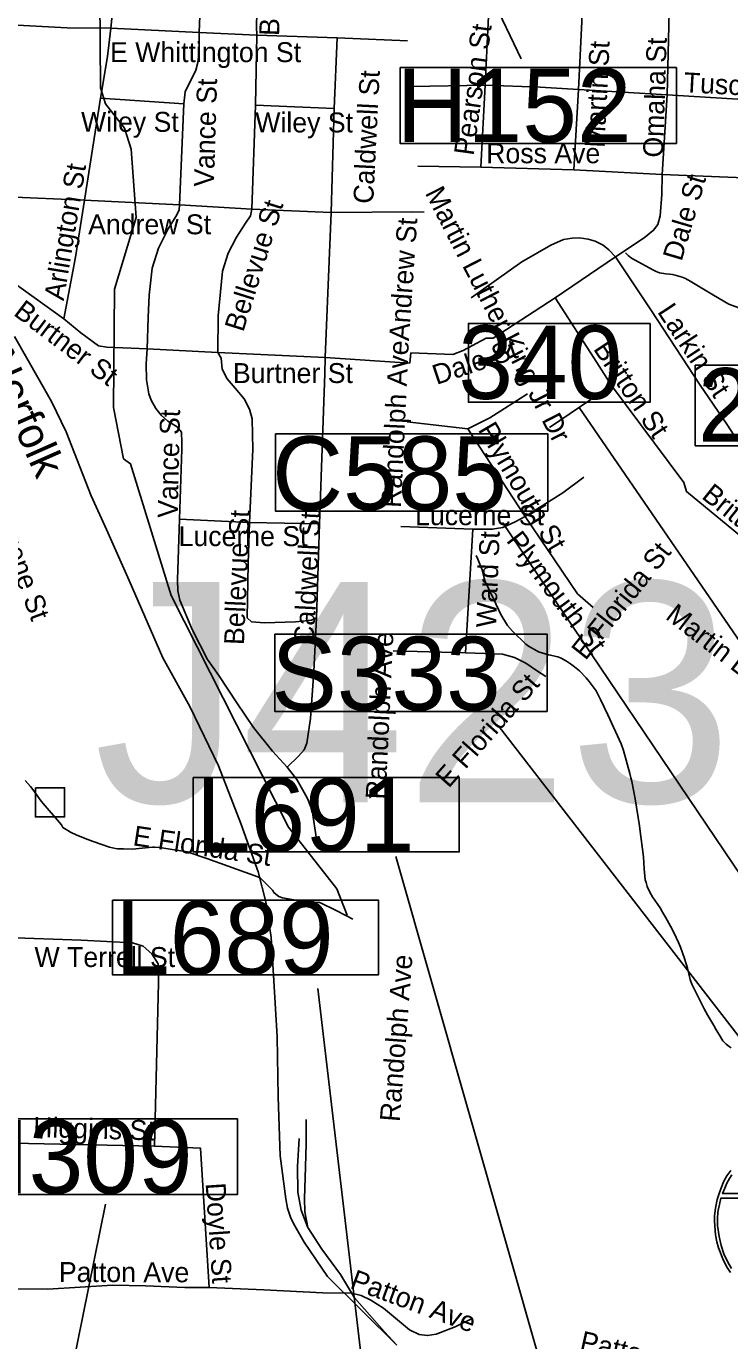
# Model space of a CAD drawing. Extents: x 1662474 to 1856135, y 779280 to 917889.
# Drawn here: x 1766168 to 1769521, y 834969 to 841234 of the extents above; entities that cross this region are included whole.
import ezdxf

# ---------------------------------------------------------------- set-up
doc = ezdxf.new("R2010")
doc.units = 0
for name, color, linetype in [('Exist Hydrographic Misc Water Feature', 7, 'Continuous'), ('Exist Railroad Mainline', 7, 'Continuous'), ('Exist Railroad Mainline Label', 7, 'Continuous'), ('Exist Railroad Siding', 7, 'Continuous'), ('Exist Road Non-System Structure Non-Sys NCDOT Number Label', 7, 'Continuous'), ('Exist Road Non-System Structure Non-Sys Other Attributed CELL', 7, 'Continuous'), ('Exist Road Non-System Structure Non-Sys Other Number Label', 7, 'Continuous'), ('Exist Road Non-System Type 51', 7, 'Continuous'), ('Exist Road Non-System Type 51 Label', 7, 'Continuous'), ('Exist Road Primary Interstate Shield CELL', 7, 'Continuous'), ('Exist Road Primary Interstate Structure Cantilever Sign Number Label', 7, 'Continuous'), ('Exist Road Primary Interstate Structure Culvert Number Label', 7, 'Continuous'), ('Exist Road Primary Interstate Structure Ovrhead Sign CELL', 7, 'Continuous'), ('Exist Road Primary Interstate Structure Standard Bridge Number Label', 7, 'Continuous'), ('Exist Road Primary US Structure Standard Bridge Number Label', 7, 'Continuous')]:
    doc.layers.add(name, color=color, linetype=linetype)

msp = doc.modelspace()

# ---------------------------------------------------------------- linework, layer by layer
at = {"layer": 'Exist Hydrographic Misc Water Feature'}
for points in [[(1767697, 836997.4), (1767648, 837123.1), (1767417.1, 837416.7), (1766859, 838521), (1766665, 839148.7), (1766630.9, 839172.3), (1766583, 839416.2), (1766588.1, 839980.6), (1766691, 840323.2), (1766668.1, 840648.6), (1766636.1, 840747.7), (1766545, 840864.5), (1766521, 840940.5), (1766513, 842017.3), (1766383, 842476.1), (1766326, 842575.8)], [(1769024.7, 840154.2), (1769036.6, 840142.1), (1769052.4, 840128), (1769066.3, 840119.9), (1769158, 840071.1), (1769170.1, 840065), (1769185.9, 840058.9), (1769215.8, 840054.7), (1769233.9, 840052.5), (1769247.8, 840050.4), (1769259.9, 840048.3), (1769293.7, 840037.9), (1769309.7, 840031.8), (1769321.6, 840025.7), (1769331.7, 840019.7), (1769371.5, 839995.3), (1769443.2, 839952.7), (1769516.8, 839910.1), (1769564.6, 839891.7)], [(1768312.6, 838711.7), (1768320.6, 838693.6), (1768340, 838643.4), (1768349.7, 838603.4), (1768355.6, 838587.3), (1768365.5, 838565.2), (1768418.6, 838454.7), (1768430.5, 838430.6), (1768461.9, 838378.4), (1768485.8, 838350.2), (1768499.6, 838336), (1768535.5, 838301.7), (1768549.2, 838289.6), (1768561.1, 838279.5), (1768601.1, 838257.2), (1768608.9, 838253.1), (1768640.9, 838242.8), (1768656.9, 838238.7), (1768666.9, 838236.6), (1768692.7, 838230.4), (1768700.7, 838228.4), (1768716.7, 838222.2), (1768742.6, 838208), (1768762.5, 838195.9), (1768780.5, 838181.7), (1768804.3, 838161.5), (1768836.1, 838129.2), (1768850, 838111.1), (1768883.4, 838066.8), (1768905.2, 838024.6), (1768940.4, 837952.3), (1769003.4, 837813.7), (1769015.1, 837781.7), (1769044.2, 837673.4), (1769050.1, 837651.3), (1769054, 837635.2), (1769069.2, 837551.1), (1769090.3, 837423), (1769092.2, 837408.9), (1769109, 837274.7), (1769110.8, 837246.7), (1769112.7, 837218.7), (1769118.2, 837166.6), (1769122.1, 837152.6), (1769127.9, 837134.6), (1769139.8, 837106.4), (1769153.5, 837082.3), (1769163.3, 837068.2), (1769181.2, 837044.1), (1769189.2, 837032), (1769200.9, 837011.9), (1769214.8, 836987.8), (1769238.4, 836945.6), (1769254.2, 836915.4), (1769275.9, 836867.2), (1769285.7, 836845.2), (1769305.2, 836791), (1769318.8, 836744.9), (1769332.5, 836690.7), (1769340.1, 836668.7), (1769397.3, 836554.2), (1769417, 836520), (1769444.7, 836471.7), (1769456.4, 836451.7), (1769472.1, 836425.5), (1769488.1, 836399.3), (1769503.7, 836383.3), (1769517.9, 836371.1), (1769527.9, 836365.1)], [(1766163, 837638.5), (1766187.5, 837611), (1766199.5, 837595.7), (1766239.1, 837540.3), (1766335.7, 837427.9), (1766341.4, 837415.5), (1766365.4, 837401.3), (1766379.3, 837393.2), (1766409.3, 837378.9), (1766461, 837358.5), (1766487, 837348.3), (1766564.7, 837321.6), (1766592.8, 837315.4), (1766602.8, 837313.3), (1766630.7, 837313.1), (1766674.8, 837312.7), (1766720.8, 837316.3), (1766736.7, 837318.2), (1766768.9, 837321.9), (1766779, 837321.9), (1766806.9, 837319.6), (1766822.9, 837317.5), (1766934.8, 837298.6), (1767028.5, 837267.8), (1767271.7, 837179.8), (1767283.8, 837173.7), (1767337.3, 837121.2), (1767341.2, 837117.2), (1767345.3, 837111.1), (1767347.2, 837105.1), (1767357.2, 837097.1), (1767371, 837086.9), (1767389, 837080.7), (1767442.9, 837070.3), (1767464.9, 837066.2), (1767490.9, 837061.9), (1767512.9, 837059.8), (1767534.8, 837059.6), (1767565, 837057.3), (1767572.9, 837055.3), (1767638.6, 837022.7), (1767694.3, 836994.3), (1767724.3, 836978)]]:
    msp.add_lwpolyline(points, dxfattribs=at)
at = {"layer": 'Exist Railroad Mainline'}
msp.add_lwpolyline([(1766112.4, 839755.3), (1766288.8, 839445.1), (1766357.7, 839300.6), (1766477.8, 838995.6), (1766550.6, 838835.3), (1766657.6, 838592.6), (1766818.5, 838223.5), (1766947.9, 837992.5), (1767083.6, 837708.8), (1767189.9, 837434.9), (1767273.2, 837204.2), (1767308.9, 837061.6), (1767335, 836890.3), (1767347.9, 836684.7), (1767363.6, 836418.1), (1767368.5, 836131.4), (1767378, 835850.8), (1767404.2, 835646.3), (1767413.7, 835601.1), (1767428, 835558.3), (1767442.2, 835527.3), (1767492.2, 835439.4), (1767603.9, 835276.1), (1767933.9, 834948.6)], dxfattribs=at)
at = {"layer": 'Exist Railroad Siding'}
for points in [[(1767502.5, 836023.2), (1767501.4, 835905.4), (1767496.9, 835745.3), (1767494.2, 835647.5), (1767495.5, 835583.5), (1767509.4, 835509.4)], [(1767509.4, 835509.4), (1767477.6, 835591.4), (1767462.3, 835677.4), (1767460.9, 835799.5), (1767467.9, 835933.6)], [(1767933.9, 834948.6), (1767874.5, 835011.2), (1767733, 835173.9), (1767666, 835284.3), (1767576.6, 835404.9), (1767509.4, 835509.4)]]:
    msp.add_lwpolyline(points, dxfattribs=at)
at = {"layer": 'Exist Road Non-System Structure Non-Sys NCDOT Number Label'}
for p, q in [((1767505.6, 843213.9), (1768526.2, 841078.9)), ((1766013.3, 833000.8), (1766546.1, 835619.7))]:
    msp.add_line(p, q, dxfattribs=at)
for points in [[(1767949.7, 841036.6), (1769266.8, 841036.6), (1769266.8, 840675.4), (1767949.7, 840675.4)], [(1765857.4, 836026.8), (1767174.5, 836026.8), (1767174.5, 835665.7), (1765857.4, 835665.7)]]:
    msp.add_lwpolyline(points, close=True, dxfattribs=at)
at = {"layer": 'Exist Road Non-System Structure Non-Sys Other Attributed CELL'}
msp.add_lwpolyline([(1766211.8, 837604.8), (1766350.8, 837604.8), (1766350.8, 837465.7), (1766211.8, 837465.7)], close=True, dxfattribs=at)
at = {"layer": 'Exist Road Non-System Type 51'}
for p, q in [((1768373.8, 841346.7), (1768354.6, 840952.7)), ((1768819.6, 841322), (1768799.4, 840933.2)), ((1769232.5, 841302.6), (1769222.5, 840906.8)), ((1766571.4, 841225.2), (1766991.9, 841204.9)), ((1766991.9, 841204.9), (1767266.1, 841191.6)), ((1767266.1, 841191.6), (1767260.1, 840858.5)), ((1767266.1, 841191.6), (1767648.9, 841178.9)), ((1767648.9, 841178.9), (1767635.1, 840842.5)), ((1767648.9, 841178.9), (1767984.5, 841164.8)), ((1768003.6, 840946.9), (1768354.6, 840952.7)), ((1768354.6, 840952.7), (1768334.1, 840562.4)), ((1768799.4, 840933.2), (1768777.4, 840549.9)), ((1768799.4, 840933.2), (1769222.5, 840906.8)), ((1766521.5, 840891.2), (1766445.9, 840404.4)), ((1766521.5, 840891.2), (1766918.1, 840863.5)), ((1769222.5, 840906.8), (1769198.9, 840527.2)), ((1769222.5, 840906.8), (1769972.9, 840860.1)), ((1766918.1, 840863.5), (1766898.4, 840382.4)), ((1767260.1, 840858.5), (1767242.5, 840362.2)), ((1767260.1, 840858.5), (1767635.1, 840842.5)), ((1767635.1, 840842.5), (1767621, 840346.9)), ((1768034.1, 840566.6), (1768334.1, 840562.4)), ((1768334.1, 840562.4), (1768777.4, 840549.9)), ((1768777.4, 840549.9), (1769198.9, 840527.2)), ((1766075.1, 840421.2), (1766445.9, 840404.4)), ((1766445.9, 840404.4), (1766898.4, 840382.4)), ((1766898.4, 840382.4), (1767242.5, 840362.2)), ((1767242.5, 840362.2), (1767621, 840346.9)), ((1767621, 840346.9), (1767591.9, 839655.9)), ((1768688.9, 839939.9), (1768976.1, 840134.4)), ((1766063.5, 840042.8), (1766347.5, 839839.1)), ((1768392.4, 839748), (1768688.9, 839939.9)), ((1766743.4, 839696), (1767080.6, 839679.8)), ((1767080.6, 839679.8), (1767591.9, 839655.9)), ((1768000, 839678.2), (1767996.6, 839627.5)), ((1767591.9, 839655.9), (1767996.6, 839627.5)), ((1768661.9, 839321), (1768957.6, 839521)), ((1768957.6, 839521), (1769301.5, 839058.8)), ((1767983.1, 839349.4), (1768273.1, 839315.2)), ((1768273.1, 839315.2), (1768546.1, 838898.2)), ((1766897.4, 838884.5), (1767232.2, 838869.2)), ((1767232.2, 838869.2), (1767566.1, 838862.2)), ((1767566.1, 838862.2), (1767551.9, 838413.9)), ((1767952.8, 838850.1), (1768296.9, 838836.5)), ((1768296.9, 838836.5), (1768261.9, 838247.5)), ((1767916.5, 838257.8), (1768261.9, 838247.5)), ((1765981.1, 835912.9), (1766779.2, 835896.1))]:
    msp.add_line(p, q, dxfattribs=at)
for points in [[(1767275.4, 841797.9), (1767269.9, 841437.5), (1767265.9, 841230.9), (1767266.1, 841191.6)], [(1766599.2, 841544), (1766585.6, 841367.4), (1766571.4, 841225.2)], [(1766998.6, 841512.9), (1766996.9, 841322.2), (1766991.9, 841204.9)], [(1766096.1, 841241.2), (1766363.5, 841227), (1766571.4, 841225.2)], [(1766571.4, 841225.2), (1766555.4, 841090.2), (1766521.5, 840891.2)], [(1766991.9, 841204.9), (1766991.9, 841115.2), (1766985.6, 841060.6), (1766975.6, 841024.1), (1766924.9, 840920.9), (1766918.1, 840863.5)], [(1768354.6, 840952.7), (1768617, 840942.8), (1768799.4, 840933.2)], [(1768976.1, 840134.4), (1769112.2, 840225.4), (1769157.6, 840261.4), (1769177.6, 840288.9), (1769188.9, 840330.4), (1769197.6, 840431.8), (1769198.9, 840527.2)], [(1769198.9, 840527.2), (1769943, 840497.6), (1770244, 840479.8)], [(1766445.9, 840404.4), (1766402.1, 840133.4), (1766347.5, 839839.1)], [(1766898.4, 840382.4), (1766896.1, 840358), (1766880.1, 840327), (1766843.9, 840267.9), (1766798.4, 840175.6), (1766768.2, 840081.6), (1766753.9, 839952.8), (1766748.4, 839846.2), (1766743.4, 839696)], [(1767242.5, 840362.2), (1767235.9, 840330.7), (1767213.4, 840295), (1767169.2, 840228.6), (1767130.6, 840151.7), (1767103.1, 840066.9), (1767082.1, 839854.4), (1767080.6, 839679.8)], [(1767621, 840346.9), (1768009.6, 840349.4), (1768064, 840348)], [(1768287.6, 839939.1), (1768529.4, 840111.5), (1768668.1, 840189.8), (1768728.4, 840217.2), (1768770, 840224.7), (1768804.6, 840224.9), (1768845.6, 840219.1), (1768879.2, 840209.4), (1768917.2, 840189.8), (1768944.4, 840168.8), (1768976.1, 840134.4)], [(1768976.1, 840134.4), (1769144.4, 839881.9), (1769379.2, 839523.1), (1769507.4, 839337)], [(1768688.9, 839939.9), (1768886.9, 839631.2), (1768957.6, 839521)], [(1766347.5, 839839.1), (1766428.6, 839772.7), (1766511.9, 839711), (1766552.2, 839704.2), (1766743.4, 839696)], [(1768000, 839678.2), (1768201, 839669.2), (1768250.6, 839689.2), (1768359.2, 839746.9), (1768392.4, 839748)], [(1766743.4, 839696), (1766738.9, 839624.4), (1766740.9, 839548), (1766752.2, 839482.7), (1766762.5, 839452.5), (1766784.8, 839411.8), (1766810.8, 839380.9), (1766842.2, 839352.5), (1766887.1, 839324.2), (1766908.1, 839299.4), (1766909.6, 839248.5), (1766909.6, 839217.6), (1766897.4, 838884.5)], [(1767080.6, 839679.8), (1767097.4, 839651.4), (1767100.8, 839599.8), (1767125.4, 839553.2), (1767163.8, 839508.7), (1767206.2, 839459), (1767231.2, 839409.7), (1767244.6, 839362.4), (1767247, 839216.2), (1767232.2, 838869.2)], [(1767591.9, 839655.9), (1767591.1, 839578.8), (1767566.1, 838862.2)], [(1768273.1, 839315.2), (1768376.6, 839367.9), (1768556.4, 839482.7)], [(1769507.4, 839337), (1769542.1, 839282.7), (1769988.4, 838918.4)], [(1768546.1, 838898.2), (1768725.9, 839010.8), (1768824.9, 839084.8)], [(1769301.5, 839058.8), (1769315.1, 839016.2), (1769765.9, 838645.4)], [(1766897.4, 838884.5), (1766888.1, 838596.1), (1766890.6, 838543), (1766900.5, 838498.4), (1766958.2, 838358.8), (1767032.2, 838215.8), (1767086.1, 838139.7), (1767171.6, 838009.2), (1767250.1, 837891.4), (1767341.1, 837778.8), (1767412.1, 837703.4)], [(1767551.9, 838413.9), (1767527.9, 838402.6), (1767450.4, 838395.5), (1767303.1, 838391.4), (1767241.4, 838394.8), (1767221, 838413.9), (1767225.1, 838673.5), (1767232.2, 838869.2)], [(1768296.9, 838836.5), (1768388.9, 838836.5), (1768439.1, 838845.4), (1768497.9, 838872.2), (1768546.1, 838898.2)], [(1768546.1, 838898.2), (1768795.8, 838528.4), (1768870, 838463)], [(1767551.9, 838413.9), (1767538.4, 838158.2), (1767523.1, 837934.7), (1767504.6, 837817.6), (1767491.9, 837785.6), (1767464.9, 837755.2), (1767412.1, 837703.4)], [(1768261.9, 838247.5), (1768354, 838245.2), (1768437.5, 838240.7), (1768494.4, 838226.2), (1768548.5, 838199.2), (1768599.1, 838164.1), (1768644.1, 838134.9)], [(1767412.1, 837703.4), (1767458.2, 837643.9), (1767485, 837595.6), (1767507.6, 837553.9), (1767530.1, 837495.6), (1767551.4, 837359.1)], [(1765999.2, 836899.8), (1766072.1, 836890.9), (1766429.6, 836878), (1766673.5, 836865.9), (1766725.1, 836849.1), (1766766.9, 836813.2), (1766796.1, 836765.9), (1766798.4, 836674.9), (1766779.2, 835896.1)], [(1766779.2, 835896.1), (1766998.4, 835886.9), (1767040.1, 835222.7)], [(1765976.6, 835213.7), (1766079, 835215.9), (1766270.1, 835214.5), (1766579, 835233.9), (1766736.5, 835231.6), (1766923.1, 835222.4), (1767040.1, 835222.7)], [(1767040.1, 835222.7), (1767299.8, 835211.6), (1767580.6, 835198), (1767717.6, 835195.4), (1767764, 835185.6), (1767809.9, 835163.1), (1767870.6, 835123.7), (1767994.1, 835021.4), (1768040.4, 834998.2), (1768080.9, 834993.5), (1768121.2, 835001.1), (1768212.4, 835035), (1768296.9, 835076.4)]]:
    msp.add_lwpolyline(points, dxfattribs=at)
at = {"layer": 'Exist Road Primary Interstate Shield CELL'}
for points in [[(1769525.4, 835780.8), (1769507.6, 835755.1), (1769493.2, 835729.6), (1769477.8, 835693.7), (1769468.3, 835665.9), (1769461.5, 835643), (1769453.1, 835601.1), (1769448.8, 835564.5), (1769448.1, 835538.7), (1769452.8, 835474.1), (1769459.8, 835439.8), (1769467.1, 835412), (1769490.9, 835352), (1769508.9, 835318.3), (1769524.3, 835294.2)], [(1769530.7, 835760), (1769519.7, 835743.1), (1769507.1, 835720.3), (1769496.9, 835696.6), (1769486.6, 835670.4), (1769918.1, 835670.3)], [(1769529.9, 835313.3), (1769512, 835343.4), (1769492.9, 835383), (1769479.5, 835422.9), (1769469.7, 835466), (1769463.1, 835518.6), (1769462.4, 835550.7), (1769464.3, 835581.6), (1769467.2, 835597.7), (1769471.2, 835617.8), (1769479, 835648.8), (1769920.7, 835649)]]:
    msp.add_lwpolyline(points, dxfattribs=at)
at = {"layer": 'Exist Road Primary Interstate Structure Cantilever Sign Number Label'}
for p, q in [((1768846.1, 834064.1), (1767929.1, 837276.3)), ((1767910.3, 833646.9), (1767558.1, 836648.5))]:
    msp.add_line(p, q, dxfattribs=at)
for points in [[(1766964, 837653.5), (1768231.9, 837653.5), (1768231.9, 837298.5), (1766964, 837298.5)], [(1766578.7, 837068.5), (1767846.7, 837068.5), (1767846.7, 836713.5), (1766578.7, 836713.5)]]:
    msp.add_lwpolyline(points, close=True, dxfattribs=at)
at = {"layer": 'Exist Road Primary Interstate Structure Culvert Number Label'}
msp.add_line((1770481.7, 835838.1), (1768437.9, 838869.6), dxfattribs=at)
msp.add_lwpolyline([(1767355.7, 839291.7), (1768653.5, 839291.7), (1768653.5, 838923), (1767355.7, 838923)], close=True, dxfattribs=at)
at = {"layer": 'Exist Road Primary Interstate Structure Ovrhead Sign CELL'}
msp.add_line((1770257.9, 835521.9), (1768422.1, 837895.2), dxfattribs=at)
msp.add_lwpolyline([(1767352.3, 838337.1), (1768650.1, 838337.1), (1768650.1, 837968.5), (1767352.3, 837968.5)], close=True, dxfattribs=at)
at = {"layer": 'Exist Road Primary Interstate Structure Standard Bridge Number Label'}
msp.add_lwpolyline([(1769141.3, 839817.8), (1768274.9, 839817.8), (1768274.9, 839442.1), (1769141.3, 839442.1)], close=True, dxfattribs=at)
at = {"layer": 'Exist Road Primary US Structure Standard Bridge Number Label'}
msp.add_line((1771085.2, 836092.7), (1768802.4, 839416.4), dxfattribs=at)
msp.add_lwpolyline([(1769356.7, 839619), (1770285.6, 839619), (1770285.6, 839234.9), (1769356.7, 839234.9)], close=True, dxfattribs=at)

# ---------------------------------------------------------------- texts
at = {"layer": 'Exist Railroad Mainline Label'}
msp.add_text('Norfolk', height=150, rotation=293.92335, dxfattribs=at).set_placement((1765960.8, 839652.8))
at = {"layer": 'Exist Road Non-System Structure Non-Sys NCDOT Number Label'}
for s, p in [('H152', (1767933.7, 840681.5)), ('H309', (1765841.4, 835671.8))]:
    msp.add_text(s, height=350, dxfattribs=at).set_placement(p)
at = {"layer": 'Exist Road Non-System Structure Non-Sys Other Number Label'}
msp.add_text('J423', height=1049.86, dxfattribs=at).set_placement((1766489.7, 837535.3))
at = {"layer": 'Exist Road Non-System Type 51 Label'}
for s, rotation, p in [('Bellevue St', 88.18992, (1767372.7, 841186.7)), ('Pearson St', 82.09727, (1768299.8, 840614.6)), ('Martin St', 87.19957, (1768923.8, 840653.4)), ('Omaha St', 88.15353, (1769202.2, 840606.8)), ('Caldwell St', 87.13336, (1767821.2, 840386.2)), ('Tuscaloosa St', 356.88278, (1769300, 840919.7)), ('Vance St', 88.28585, (1767062.1, 840467.7)), ('Arlington St', 80.59755, (1766346.2, 839923)), ('Arlington St', 80.59755, (1766346.2, 839923)), ('Dale St', 73.50243, (1769290.9, 840110.1)), ('Martin Luther King Jr Dr', 297.18655, (1768066.7, 840439.3)), ('Bellevue St', 72.54779, (1767201.7, 839773.1)), ('Andrew St', 85.99691, (1767991.2, 839732.6)), ('Burtner St', 322.92656, (1766102.5, 839860.2)), ('Larkin St', 303.47164, (1769172.8, 839873)), ('Britton St', 303.863, (1768867.6, 839695.9)), ('Randolph Ave', 87.25478, (1767953.5, 838937.3)), ('Dale St', 18.54608, (1768123.1, 839523.9)), ('Vance St', 88.70151, (1766889.5, 838889.9)), ('S Elm Eugene St', 290.27113, (1765858.6, 839300.8)), ('Plymouth St', 300.45773, (1768318.5, 839311.4)), ('Britton St', 321.22363, (1769381.9, 838987.4)), ('Bellevue St', 87.52021, (1767205.3, 838283.7)), ('Caldwell St', 87.13336, (1767538.1, 838284.2)), ('Ward St', 87.78923, (1768406.9, 838366.8)), ('Plymouth St', 306.96782, (1768452.3, 838782)), ('E Florida St', 51.47595, (1768833.3, 838207.8)), ('Martin Luther King Jr Dr', 322.38992, (1769209.4, 838413.4)), ('Randolph Ave', 87.25478, (1767880.1, 837547.2)), ('E Florida St', 48.59772, (1768181.2, 837599.2)), ('E Florida St', 351.3786, (1766672.6, 837331)), ('Randolph Ave', 85.56419, (1767947.5, 836010.4)), ('Higgins St', 358.37014, (1766199.9, 835940.4)), ('Doyle St', 273.85982, (1767022.4, 835719.2)), ('Patton Ave', 359.86995, (1766323.3, 835249.2)), ('Patton Ave', 339.74473, (1767706.1, 835221.4)), ('Patton Ave', 347.41592, (1768801.1, 834924.2))]:
    msp.add_text(s, height=95, rotation=rotation, dxfattribs=at).set_placement(p)
for s, p in [('E Whittington St', (1766567, 841062.9)), ('Wiley St', (1766428.9, 840730.8)), ('Wiley St', (1767259.4, 840727.9)), ('Ross Ave', (1768360, 840581)), ('Andrew St', (1766462.8, 840242.5)), ('Burtner St', (1767152.7, 839533.5)), ('Lucerne St', (1768020.9, 838856.1)), ('Lucerne St', (1766894, 838756.3)), ('W Terrell St', (1766207.2, 836750.3))]:
    msp.add_text(s, height=95, dxfattribs=at).set_placement(p)
at = {"layer": 'Exist Road Primary Interstate Structure Cantilever Sign Number Label'}
for s, p in [('L691', (1766976.5, 837300.6)), ('L689', (1766591.3, 836715.6))]:
    msp.add_text(s, height=350, dxfattribs=at).set_placement(p)
at = {"layer": 'Exist Road Primary Interstate Structure Culvert Number Label'}
msp.add_text('C585', height=350, dxfattribs=at).set_placement((1767339.6, 838929.1))
at = {"layer": 'Exist Road Primary Interstate Structure Ovrhead Sign CELL'}
msp.add_text('S333', height=350, dxfattribs=at).set_placement((1767336.2, 837974.6))
at = {"layer": 'Exist Road Primary Interstate Structure Standard Bridge Number Label'}
msp.add_text('340', height=350, dxfattribs=at).set_placement((1768227.5, 839457.7))
at = {"layer": 'Exist Road Primary US Structure Standard Bridge Number Label'}
msp.add_text('285', height=350, dxfattribs=at).set_placement((1769369.2, 839254.6))

doc.saveas('drawing.dxf')
